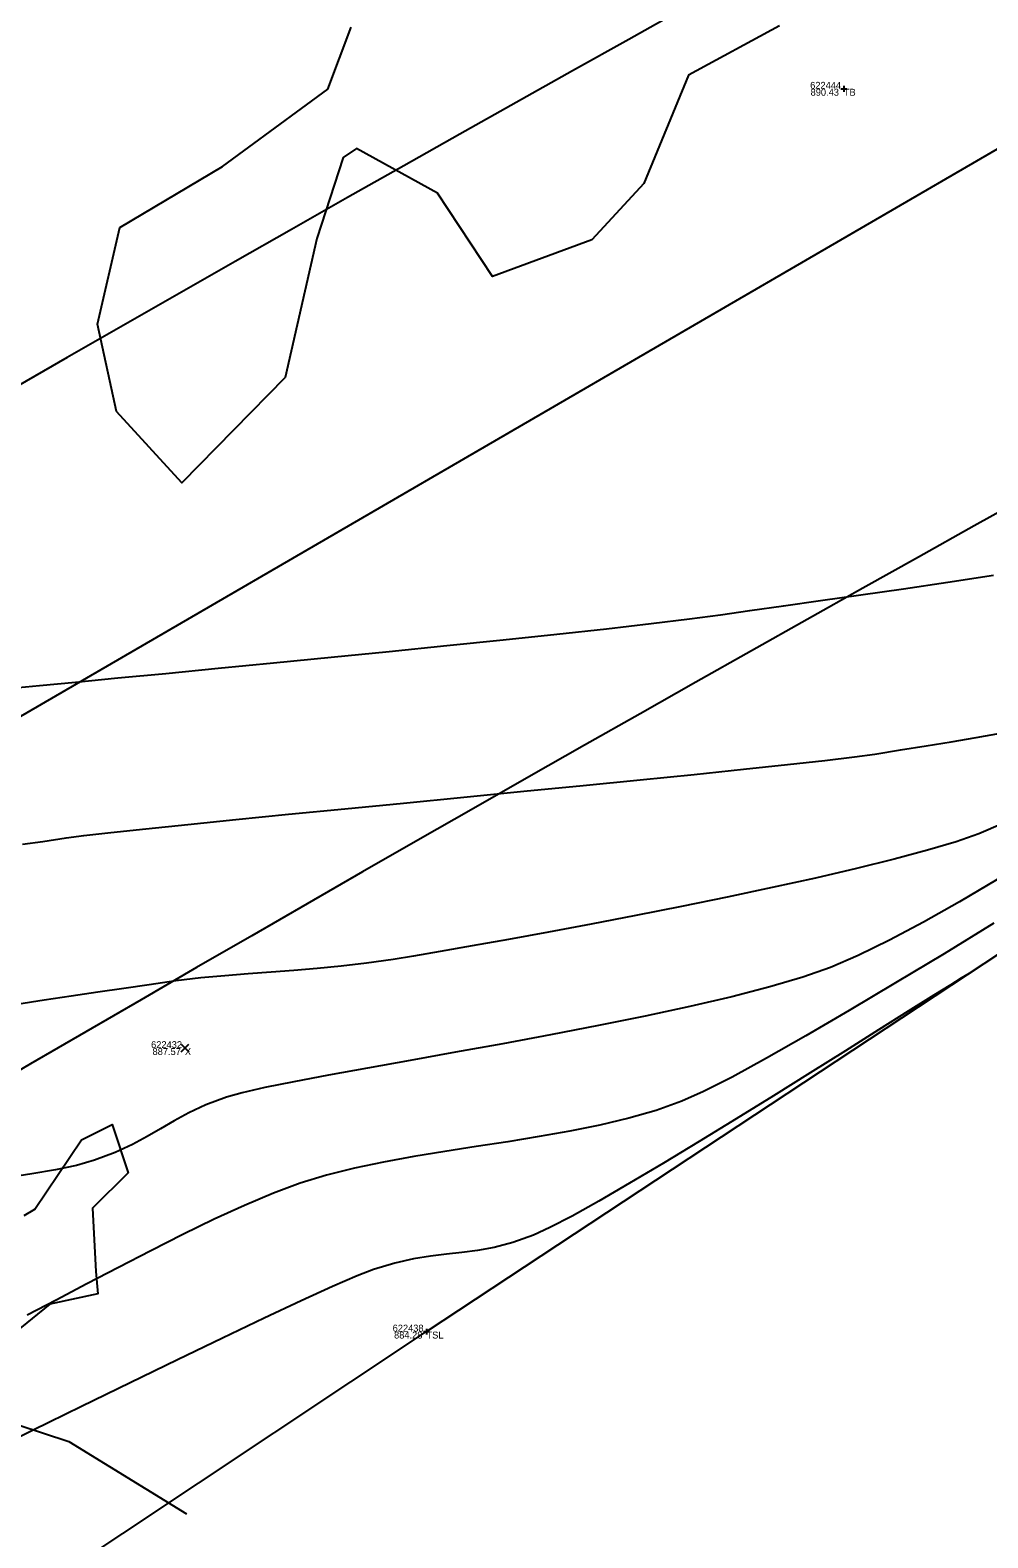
# Model space of a CAD drawing. Extents: x 1957117 to 1971063, y 701601 to 715861.
# Drawn here: x 1965511.7 to 1965560.2, y 709009.5 to 709085.7 of the extents above; entities that cross this region are included whole.
import ezdxf

# ---------------------------------------------------------------- set-up
doc = ezdxf.new("R2010")
doc.units = 0
for name, color, linetype in [('AP_X_Lights', 7, 'Continuous'), ('DT_X_Contour_Major', 7, 'Continuous'), ('DT_X_Contour_Minor', 7, 'Continuous'), ('DT_X_TIN_Hull', 7, 'Continuous'), ('GE_X_CL_20', 7, 'Continuous'), ('PV_P_Drive', 7, 'Continuous'), ('PV_P_Shoulder', 7, 'Continuous'), ('RS_Raster1', 7, 'Continuous'), ('RW_X_Esmt_RR', 7, 'Continuous'), ('RW_X_Fee_RW', 7, 'Continuous'), ('SC_Scratch1', 7, 'Continuous'), ('SC_Shading5', 7, 'Continuous'), ('VG_X_Tree_Line_Rt', 7, 'Continuous')]:
    doc.layers.add(name, color=color, linetype=linetype)

msp = doc.modelspace()

# ---------------------------------------------------------------- linework, layer by layer
at = {"layer": 'AP_X_Lights'}
for p, q in [((1965519.375, 709034.06), (1965519.763, 709034.45)), ((1965519.375, 709034.45), (1965519.763, 709034.06))]:
    msp.add_line(p, q, dxfattribs=at)
at = {"layer": 'DT_X_Contour_Major'}
for points in [[(1965510.806, 709052.454), (1965512.225, 709052.593), (1965514.039, 709052.769), (1965516.188, 709052.976), (1965518.614, 709053.21), (1965521.257, 709053.466), (1965524.058, 709053.739), (1965526.958, 709054.025), (1965529.898, 709054.318), (1965532.82, 709054.613), (1965535.664, 709054.907), (1965538.371, 709055.193), (1965540.882, 709055.468), (1965543.138, 709055.726), (1965545.081, 709055.963), (1965546.65, 709056.174), (1965548.131, 709056.384), (1965549.826, 709056.623), (1965551.705, 709056.887), (1965553.738, 709057.175), (1965555.894, 709057.486), (1965558.143, 709057.818), (1965560.456, 709058.17)], [(1965510.806, 709052.454), (1965512.225, 709052.593), (1965514.039, 709052.769), (1965516.188, 709052.976), (1965518.614, 709053.21), (1965521.257, 709053.466), (1965524.058, 709053.739), (1965526.958, 709054.025), (1965529.898, 709054.318), (1965532.82, 709054.613), (1965535.664, 709054.907), (1965538.371, 709055.193), (1965540.882, 709055.468), (1965543.138, 709055.726), (1965545.081, 709055.963), (1965546.65, 709056.174), (1965548.131, 709056.384), (1965549.826, 709056.623), (1965551.705, 709056.887), (1965553.738, 709057.175), (1965555.894, 709057.486), (1965558.143, 709057.818), (1965560.456, 709058.17)], [(1965559.221, 709038.034), (1965559.099, 709037.96), (1965558.814, 709037.786), (1965558.292, 709037.463), (1965557.436, 709036.929), (1965556.142, 709036.116), (1965554.639, 709035.171), (1965552.972, 709034.124), (1965551.187, 709033.005), (1965549.329, 709031.846), (1965547.441, 709030.677), (1965545.57, 709029.529), (1965543.76, 709028.433), (1965542.055, 709027.418), (1965540.502, 709026.517), (1965539.144, 709025.759), (1965538.027, 709025.175), (1965537.195, 709024.796), (1965536.144, 709024.424), (1965535.213, 709024.175), (1965534.368, 709024.016), (1965533.572, 709023.912), (1965532.791, 709023.83), (1965531.989, 709023.737), (1965531.132, 709023.6), (1965530.183, 709023.385), (1965529.107, 709023.059), (1965528.276, 709022.734), (1965527.04, 709022.195), (1965525.457, 709021.471), (1965523.583, 709020.593), (1965521.477, 709019.589), (1965519.196, 709018.491), (1965516.796, 709017.326), (1965514.336, 709016.126), (1965511.873, 709014.92), (1965509.464, 709013.737)], [(1965559.221, 709038.034), (1965559.099, 709037.96), (1965558.814, 709037.786), (1965558.292, 709037.463), (1965557.436, 709036.929), (1965556.142, 709036.116), (1965554.639, 709035.171), (1965552.972, 709034.124), (1965551.187, 709033.005), (1965549.329, 709031.846), (1965547.441, 709030.677), (1965545.57, 709029.529), (1965543.76, 709028.433), (1965542.055, 709027.418), (1965540.502, 709026.517), (1965539.144, 709025.759), (1965538.027, 709025.175), (1965537.195, 709024.796), (1965536.144, 709024.424), (1965535.213, 709024.175), (1965534.368, 709024.016), (1965533.572, 709023.912), (1965532.791, 709023.83), (1965531.989, 709023.737), (1965531.132, 709023.6), (1965530.183, 709023.385), (1965529.107, 709023.059), (1965528.276, 709022.734), (1965527.04, 709022.195), (1965525.457, 709021.471), (1965523.583, 709020.593), (1965521.477, 709019.589), (1965519.196, 709018.491), (1965516.796, 709017.326), (1965514.336, 709016.126), (1965511.873, 709014.92), (1965509.464, 709013.737)]]:
    msp.add_lwpolyline(points, dxfattribs=at)
at = {"layer": 'DT_X_Contour_Minor'}
for points in [[(1965511.362, 709044.577), (1965512.39, 709044.709), (1965513.573, 709044.882), (1965514.464, 709045.002), (1965515.825, 709045.16), (1965517.598, 709045.352), (1965519.726, 709045.572), (1965522.151, 709045.817), (1965524.815, 709046.081), (1965527.66, 709046.36), (1965530.629, 709046.65), (1965533.665, 709046.946), (1965536.709, 709047.244), (1965539.704, 709047.538), (1965542.592, 709047.825), (1965545.316, 709048.1), (1965547.818, 709048.357), (1965550.04, 709048.593), (1965551.925, 709048.804), (1965553.415, 709048.984), (1965554.452, 709049.128), (1965555.747, 709049.334), (1965557.037, 709049.539), (1965558.314, 709049.748), (1965559.571, 709049.963), (1965560.802, 709050.187)], [(1965511.362, 709044.577), (1965512.39, 709044.709), (1965513.573, 709044.882), (1965514.464, 709045.002), (1965515.825, 709045.16), (1965517.598, 709045.352), (1965519.726, 709045.572), (1965522.151, 709045.817), (1965524.815, 709046.081), (1965527.66, 709046.36), (1965530.629, 709046.65), (1965533.665, 709046.946), (1965536.709, 709047.244), (1965539.704, 709047.538), (1965542.592, 709047.825), (1965545.316, 709048.1), (1965547.818, 709048.357), (1965550.04, 709048.593), (1965551.925, 709048.804), (1965553.415, 709048.984), (1965554.452, 709049.128), (1965555.747, 709049.334), (1965557.037, 709049.539), (1965558.314, 709049.748), (1965559.571, 709049.963), (1965560.802, 709050.187)], [(1965560.924, 709045.617), (1965559.707, 709045.1), (1965558.562, 709044.695), (1965557.12, 709044.262), (1965555.425, 709043.807), (1965553.52, 709043.336), (1965551.449, 709042.855), (1965549.254, 709042.372), (1965546.981, 709041.891), (1965544.671, 709041.42), (1965542.368, 709040.964), (1965540.115, 709040.531), (1965537.957, 709040.125), (1965535.936, 709039.754), (1965534.095, 709039.424), (1965532.479, 709039.141), (1965531.13, 709038.912), (1965530.092, 709038.742), (1965528.747, 709038.547), (1965527.477, 709038.396), (1965526.262, 709038.278), (1965525.085, 709038.182), (1965523.927, 709038.097), (1965522.769, 709038.013), (1965521.592, 709037.918), (1965520.377, 709037.802), (1965519.106, 709037.653), (1965517.76, 709037.461), (1965516.478, 709037.268), (1965515.162, 709037.078), (1965513.82, 709036.886), (1965512.457, 709036.683), (1965511.082, 709036.462)], [(1965560.924, 709045.617), (1965559.707, 709045.1), (1965558.562, 709044.695), (1965557.12, 709044.262), (1965555.425, 709043.807), (1965553.52, 709043.336), (1965551.449, 709042.855), (1965549.254, 709042.372), (1965546.981, 709041.891), (1965544.671, 709041.42), (1965542.368, 709040.964), (1965540.115, 709040.531), (1965537.957, 709040.125), (1965535.936, 709039.754), (1965534.095, 709039.424), (1965532.479, 709039.141), (1965531.13, 709038.912), (1965530.092, 709038.742), (1965528.747, 709038.547), (1965527.477, 709038.396), (1965526.262, 709038.278), (1965525.085, 709038.182), (1965523.927, 709038.097), (1965522.769, 709038.013), (1965521.592, 709037.918), (1965520.377, 709037.802), (1965519.106, 709037.653), (1965517.76, 709037.461), (1965516.478, 709037.268), (1965515.162, 709037.078), (1965513.82, 709036.886), (1965512.457, 709036.683), (1965511.082, 709036.462)], [(1965560.629, 709042.776), (1965558.73, 709041.66), (1965556.906, 709040.631), (1965555.19, 709039.717), (1965553.612, 709038.942), (1965552.203, 709038.332), (1965550.813, 709037.842), (1965549.133, 709037.348), (1965547.213, 709036.854), (1965545.098, 709036.361), (1965542.836, 709035.874), (1965540.474, 709035.396), (1965538.058, 709034.929), (1965535.636, 709034.477), (1965533.255, 709034.044), (1965530.962, 709033.631), (1965528.804, 709033.243), (1965526.827, 709032.882), (1965525.079, 709032.552), (1965523.607, 709032.256), (1965522.458, 709031.997), (1965521.679, 709031.779), (1965520.633, 709031.382), (1965519.768, 709030.982), (1965519.026, 709030.581), (1965518.344, 709030.179), (1965517.662, 709029.777), (1965516.919, 709029.377), (1965516.054, 709028.979), (1965515.008, 709028.585), (1965514.086, 709028.321), (1965513.022, 709028.093), (1965511.838, 709027.889), (1965510.557, 709027.695)], [(1965560.629, 709042.776), (1965558.73, 709041.66), (1965556.906, 709040.631), (1965555.19, 709039.717), (1965553.612, 709038.942), (1965552.203, 709038.332), (1965550.813, 709037.842), (1965549.133, 709037.348), (1965547.213, 709036.854), (1965545.098, 709036.361), (1965542.836, 709035.874), (1965540.474, 709035.396), (1965538.058, 709034.929), (1965535.636, 709034.477), (1965533.255, 709034.044), (1965530.962, 709033.631), (1965528.804, 709033.243), (1965526.827, 709032.882), (1965525.079, 709032.552), (1965523.607, 709032.256), (1965522.458, 709031.997), (1965521.679, 709031.779), (1965520.633, 709031.382), (1965519.768, 709030.982), (1965519.026, 709030.581), (1965518.344, 709030.179), (1965517.662, 709029.777), (1965516.919, 709029.377), (1965516.054, 709028.979), (1965515.008, 709028.585), (1965514.086, 709028.321), (1965513.022, 709028.093), (1965511.838, 709027.889), (1965510.557, 709027.695)], [(1965560.461, 709040.566), (1965557.949, 709039.031), (1965555.496, 709037.549), (1965553.151, 709036.152), (1965550.96, 709034.872), (1965548.972, 709033.741), (1965547.234, 709032.791), (1965545.794, 709032.055), (1965544.699, 709031.564), (1965543.397, 709031.103), (1965542.007, 709030.704), (1965540.547, 709030.357), (1965539.031, 709030.052), (1965537.474, 709029.777), (1965535.892, 709029.522), (1965534.3, 709029.277), (1965532.713, 709029.031), (1965531.146, 709028.773), (1965529.616, 709028.494), (1965528.137, 709028.182), (1965526.724, 709027.827), (1965525.393, 709027.419), (1965524.045, 709026.916), (1965522.59, 709026.3), (1965521.054, 709025.595), (1965519.463, 709024.821), (1965517.842, 709024.004), (1965516.219, 709023.165), (1965514.62, 709022.326), (1965513.069, 709021.512), (1965511.595, 709020.745)], [(1965560.461, 709040.566), (1965557.949, 709039.031), (1965555.496, 709037.549), (1965553.151, 709036.152), (1965550.96, 709034.872), (1965548.972, 709033.741), (1965547.234, 709032.791), (1965545.794, 709032.055), (1965544.699, 709031.564), (1965543.397, 709031.103), (1965542.007, 709030.704), (1965540.547, 709030.357), (1965539.031, 709030.052), (1965537.474, 709029.777), (1965535.892, 709029.522), (1965534.3, 709029.277), (1965532.713, 709029.031), (1965531.146, 709028.773), (1965529.616, 709028.494), (1965528.137, 709028.182), (1965526.724, 709027.827), (1965525.393, 709027.419), (1965524.045, 709026.916), (1965522.59, 709026.3), (1965521.054, 709025.595), (1965519.463, 709024.821), (1965517.842, 709024.004), (1965516.219, 709023.165), (1965514.62, 709022.326), (1965513.069, 709021.512), (1965511.595, 709020.745)]]:
    msp.add_lwpolyline(points, dxfattribs=at)
at = {"layer": 'DT_X_TIN_Hull'}
msp.add_lwpolyline([(1965152.31, 708796.963), (1965192.253, 708823.809), (1965238.814, 708847.792), (1965278.679, 708868.121), (1965323.082, 708894.232), (1965364.86, 708921.374), (1965402.167, 708940.471), (1965455.165, 708971.534), (1965493.366, 708994.363), (1965531.785, 709019.916), (1965579.047, 709051.126), (1965619.598, 709075.773)], dxfattribs=at)
at = {"layer": 'GE_X_CL_20'}
msp.add_arc((1966940.156, 706584.833), 2864.789, 112.487031, 120.84471, dxfattribs=at)
at = {"layer": 'PV_P_Drive'}
for p, q in [((1965552.738, 709082.777), (1965553.03, 709082.777)), ((1965552.884, 709082.923), (1965552.884, 709082.631)), ((1965552.884, 709082.777), (1965552.884, 709082.777)), ((1965531.639, 709019.916), (1965531.931, 709019.916)), ((1965531.785, 709020.062), (1965531.785, 709019.77)), ((1965531.785, 709019.916), (1965531.785, 709019.916))]:
    msp.add_line(p, q, dxfattribs=at)
at = {"layer": 'RW_X_Esmt_RR'}
for centre, radius in [((1966926.562, 706607.458), 2864.789), ((1966940.156, 706584.833), 2884.789), ((1966940.156, 706584.833), 2834.789)]:
    msp.add_arc(centre, radius, 112.487031, 120.84471, dxfattribs=at)
at = {"layer": 'RW_X_Fee_RW'}
msp.add_lwpolyline([(1963881.046, 707276.431), (1964172.578, 707701.964), (1964668.324, 708419.582), (1964735.207, 708501.875), (1964966.496, 708718.802), (1965107.468, 708816.338), (1965585.552, 709094.216), (1966091.861, 709326.705), (1966247.281, 709386.816), (1966633.174, 709551.737), (1966943.202, 709670.565), (1967172.032, 709812.662), (1967935.697, 710373.174), (1968346.714, 710683.963), (1968484.345, 710796.182), (1968743.632, 711067.038), (1968903.937, 711275.819), (1969041.222, 711501.316), (1969638.166, 712572.015), (1970019.077, 713196.718)], dxfattribs=at)
at = {"layer": 'SC_Shading5'}
for points in [[(1963589.678, 706586.994), (1963626.625, 706689.548), (1963651.76, 706746.832), (1963668.09, 706778.596), (1963682.768, 706805.402), (1963734.424, 706911.594), (1963826.849, 707116.717), (1963877.258, 707215.645), (1963964.981, 707354.472), (1964070.526, 707509.355), (1964132.574, 707601.994), (1964163.9, 707642.169), (1964191.2, 707685.167), (1964278.98, 707807.131), (1964326.11, 707874.364), (1964396.427, 707968.962), (1964508.519, 708133.679), (1964655.588, 708336.552), (1964745.319, 708429.172), (1964840.327, 708522.317), (1964988.178, 708660.245), (1965089.796, 708739.041), (1965251.743, 708835.216), (1965415.807, 708922.048), (1965866.2, 709149.38), (1966173.543, 709294.131), (1966283.627, 709338.196), (1966534.003, 709419.214), (1966689.084, 709471.266), (1967008.468, 709641.817), (1967166.677, 709750.124), (1967422.113, 709931.083), (1967818.707, 710198.831), (1968187.021, 710459.852), (1968360.589, 710592.493), (1968496.543, 710707.847), (1968606.427, 710809.378), (1968733.391, 710937.091), (1968807.28, 711025.4), (1968843.008, 711077.094), (1968863.233, 711106.099), (1968909.747, 711171.311), (1968974.133, 711279.559), (1969130.932, 711546.915), (1969247.433, 711744.686), (1969402.714, 712016.424), (1969505.287, 712191.789), (1969666.311, 712460.805), (1969771.586, 712639.896), (1969880.058, 712820.917), (1969964.994, 712955.706), (1969990.005, 713000.084), (1970030.065, 713068.479)], [(1963609.915, 706579.703), (1963646.615, 706681.572), (1963671.193, 706737.585), (1963687.092, 706768.511), (1963701.884, 706795.526), (1963753.906, 706902.469), (1963846.249, 707107.41), (1963895.973, 707204.994), (1963982.966, 707342.667), (1964088.35, 707497.312), (1964150.015, 707589.379), (1964181.502, 707629.761), (1964209.024, 707673.109), (1964296.517, 707794.674), (1964343.552, 707861.772), (1964413.958, 707956.489), (1964526.123, 708121.313), (1964672.104, 708322.686), (1964760.576, 708414.006), (1964855.195, 708506.77), (1965002.134, 708643.847), (1965101.925, 708721.226), (1965262.272, 708816.451), (1965425.685, 708902.939), (1965875.63, 709130.044), (1966182.13, 709274.398), (1966290.944, 709317.954), (1966540.737, 709398.785), (1966697.632, 709451.445), (1967019.644, 709623.399), (1967178.971, 709732.471), (1967434.35, 709913.39), (1967830.945, 710181.14), (1968199.774, 710442.525), (1968374.086, 710575.735), (1968510.806, 710691.739), (1968621.36, 710793.889), (1968749.296, 710922.58), (1968824.413, 711012.355), (1968860.678, 711064.827), (1968880.812, 711093.701), (1968927.778, 711159.547), (1968992.655, 711268.62), (1969149.476, 711536.015), (1969266.039, 711733.891), (1969421.336, 712005.657), (1969523.8, 712180.835), (1969684.812, 712449.831), (1969790.084, 712628.917), (1969898.385, 712809.653), (1969983.474, 712944.685), (1970008.657, 712989.367), (1970048.626, 713057.607)]]:
    msp.add_spline(points, degree=3, dxfattribs=at)
at = {"layer": 'VG_X_Tree_Line_Rt'}
for points in [[(1965549.634, 709085.959), (1965545.022, 709083.459), (1965542.774, 709077.984), (1965540.137, 709075.142), (1965535.123, 709073.284), (1965532.338, 709077.5), (1965528.243, 709079.763), (1965527.576, 709079.297), (1965526.249, 709075.211), (1965524.636, 709068.176), (1965519.414, 709062.853), (1965516.106, 709066.462), (1965515.157, 709070.868), (1965516.283, 709075.76), (1965521.474, 709078.848), (1965526.804, 709082.752), (1965527.971, 709085.895)], [(1965511.451, 709025.786), (1965511.992, 709026.104), (1965514.341, 709029.619), (1965515.902, 709030.386), (1965516.707, 709027.94), (1965514.897, 709026.154), (1965515.071, 709022.961), (1965515.164, 709021.825), (1965512.739, 709021.304), (1965509.779, 709018.911)], [(1965511.134, 709015.193), (1965513.697, 709014.361), (1965519.65, 709010.7)]]:
    msp.add_lwpolyline(points, dxfattribs=at)

# ---------------------------------------------------------------- texts
at = {"layer": 'PV_P_Shoulder'}
for s, p in [('890.43', (1965551.203, 709082.427)), ('887.57', (1965517.935, 709033.905)), ('884.28', (1965530.145, 709019.566))]:
    msp.add_text(s, height=0.35, dxfattribs=at).set_placement(p)
at = {"layer": 'RS_Raster1'}
for s, p in [('622444', (1965551.181, 709082.777)), ('622432', (1965517.863, 709034.255)), ('622438', (1965530.074, 709019.916))]:
    msp.add_text(s, height=0.35, dxfattribs=at).set_placement(p)
at = {"layer": 'SC_Scratch1'}
for s, p in [('TB', (1965552.884, 709082.427)), ('X', (1965519.569, 709033.905)), ('TSL', (1965531.785, 709019.566))]:
    msp.add_text(s, height=0.35, dxfattribs=at).set_placement(p)

doc.saveas('drawing.dxf')
